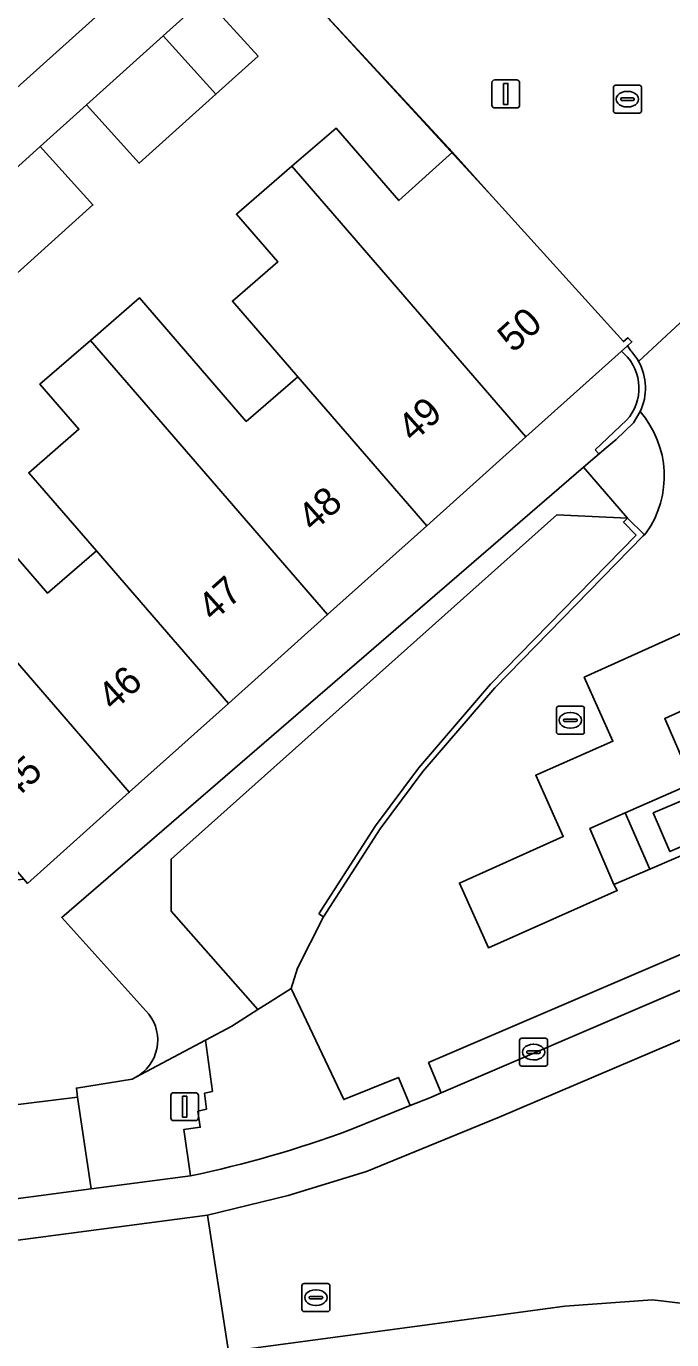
# Model space of a CAD drawing. Extents: x 162172 to 163187, y 382874 to 383685.
# Drawn here: x 162912.83 to 162935.95, y 383280.9 to 383327.93 of the extents above; entities that cross this region are included whole.
import ezdxf

# ---------------------------------------------------------------- set-up
doc = ezdxf.new("R2010")
doc.units = 0
for name, color, linetype in [('IMGEO_Erf', 7, 'Continuous'), ('IMGEO_Groenvoorziening', 7, 'Continuous'), ('IMGEO_Kolk', 7, 'Continuous'), ('IMGEO_Lichtmast', 7, 'Continuous'), ('IMGEO_Muur', 7, 'Continuous'), ('IMGEO_Pand', 7, 'Continuous'), ('IMGEO_Pand_nummerreeks', 7, 'Continuous'), ('IMGEO_Parkeervlak_open', 7, 'Continuous'), ('IMGEO_Rijbaan_lokaal_gesloten', 7, 'Continuous'), ('IMGEO_Rioolput', 7, 'Continuous'), ('IMGEO_Voetpad_gesloten', 7, 'Continuous'), ('IMGEO_Voetpad_op_trap', 7, 'Continuous'), ('IMGEO_Voetpad_open', 7, 'Continuous')]:
    doc.layers.add(name, color=color, linetype=linetype)

msp = doc.modelspace()

# ---------------------------------------------------------------- linework, layer by layer
at = {"layer": 'IMGEO_Erf'}
for points in [[(162909.768, 383312.043), (162913.591, 383307.623), (162915.345, 383309.14), (162912.92, 383311.943), (162914.718, 383313.498), (162913.32, 383315.114), (162915.129, 383316.679), (162916.887, 383318.199), (162920.71, 383313.78), (162922.558, 383315.378), (162920.215, 383318.087), (162921.836, 383319.489), (162920.357, 383321.199), (162922.343, 383322.917), (162923.924, 383324.284), (162926.174, 383321.683), (162928.091, 383323.415), (162921.283, 383330.79)], [(162919.243, 383328.947), (162921.13, 383326.851), (162919.624, 383325.495), (162916.877, 383323.022), (162914.99, 383325.117), (162913.331, 383323.624), (162915.218, 383321.529), (162912.504, 383319.085)], [(162934.476, 383316.31), (162934.36, 383316.487), (162930.723, 383313.228), (162927.171, 383310.045), (162923.619, 383306.862), (162920.069, 383303.68), (162916.517, 383300.497), (162912.876, 383297.234), (162912.741, 383297.39), (162912.402, 383297.35), (162911.603, 383297.256), (162909.455, 383297.004), (162910.387, 383289.058), (162914.666, 383289.587), (162914.629, 383289.906), (162916.621, 383290.225), (162916.757, 383290.297)], [(162932.785, 383312.139), (162933.593, 383312.836), (162933.953, 383313.135), (162934.577, 383313.729), (162934.813, 383314.13)], [(162917.225, 383292.552), (162914.099, 383296.014), (162932.785, 383312.139)]]:
    msp.add_lwpolyline(points, dxfattribs=at)
for centre, radius, start, end in [((162933.071, 383314.982), 1.933, 29.2928, 43.3837), ((162933.067, 383314.975), 1.94, 334.1613, 29.4065), ((162916.017, 383291.627), 1.521, 299.0861, 37.4646)]:
    msp.add_arc(centre, radius, start, end, dxfattribs=at)
at = {"layer": 'IMGEO_Groenvoorziening'}
msp.add_lwpolyline([(162936.987, 383307.705), (162937.42, 383306.694), (162938.426, 383304.367), (162935.697, 383303.146), (162936.7, 383300.827), (162938.948, 383301.799), (162939.827, 383299.731), (162944.933, 383301.899)], dxfattribs=at)
msp.add_lwpolyline([(162934.276, 383299.762), (162933.014, 383299.207), (162933.872, 383297.201), (162935.161, 383297.748)], close=True, dxfattribs=at)
at = {"layer": 'IMGEO_Kolk'}
for p, q in [((162933.859, 383324.891), (162933.859, 383325.743)), ((162933.934, 383325.817), (162934.786, 383325.817)), ((162934.86, 383325.743), (162934.86, 383324.891)), ((162934.118, 383325.311), (162934.118, 383325.323)), ((162934.556, 383325.274), (162934.158, 383325.274)), ((162934.161, 383325.36), (162934.559, 383325.36)), ((162934.347, 383325.597), (162934.372, 383325.597)), ((162934.602, 383325.323), (162934.602, 383325.311)), ((162934.786, 383324.817), (162933.934, 383324.817)), ((162934.37, 383325.037), (162934.345, 383325.037)), ((162931.89, 383303.577), (162932.742, 383303.577)), ((162931.815, 383302.651), (162931.815, 383303.503)), ((162932.074, 383303.071), (162932.074, 383303.083)), ((162932.117, 383303.12), (162932.515, 383303.12)), ((162932.303, 383303.357), (162932.328, 383303.357)), ((162932.558, 383303.083), (162932.558, 383303.071)), ((162932.816, 383303.503), (162932.816, 383302.651)), ((162932.512, 383303.034), (162932.114, 383303.034)), ((162932.326, 383302.797), (162932.301, 383302.797)), ((162932.742, 383302.577), (162931.89, 383302.577)), ((162930.497, 383290.768), (162930.497, 383291.62)), ((162930.572, 383291.694), (162931.424, 383291.694)), ((162930.985, 383291.474), (162931.01, 383291.474)), ((162931.498, 383291.62), (162931.498, 383290.768)), ((162930.756, 383291.188), (162930.756, 383291.2)), ((162931.194, 383291.151), (162930.796, 383291.151)), ((162930.799, 383291.237), (162931.197, 383291.237)), ((162931.008, 383290.914), (162930.983, 383290.914)), ((162931.24, 383291.2), (162931.24, 383291.188)), ((162931.424, 383290.694), (162930.572, 383290.694))]:
    msp.add_line(p, q, dxfattribs=at)
for points in [[(162933.859, 383324.891), (162933.859, 383325.743)], [(162933.934, 383325.817), (162934.786, 383325.817)], [(162934.86, 383325.743), (162934.86, 383324.891)], [(162934.786, 383324.817), (162933.934, 383324.817)], [(162931.89, 383303.577), (162932.742, 383303.577)], [(162931.815, 383302.651), (162931.815, 383303.503)], [(162932.816, 383303.503), (162932.816, 383302.651)], [(162932.742, 383302.577), (162931.89, 383302.577)], [(162930.497, 383290.768), (162930.497, 383291.62)], [(162930.572, 383291.694), (162931.424, 383291.694)], [(162931.498, 383291.62), (162931.498, 383290.768)], [(162931.424, 383290.694), (162930.572, 383290.694)]]:
    msp.add_lwpolyline(points, dxfattribs=at)
for centre, radius, start, end in [((162933.936, 383325.741), 0.0765, 91.552, 178.448), ((162933.936, 383325.741), 0.0765, 91.552, 178.448), ((162934.784, 383325.741), 0.0765, 1.552, 88.448), ((162934.784, 383325.741), 0.0765, 1.552, 88.448), ((162934.158, 383325.32), 0.0403, 85.8775, 175.7526), ((162934.155, 383325.31), 0.0366, 178.938, 274.7102), ((162934.559, 383325.317), 0.043, 264.8664, 352.4533), ((162934.563, 383325.322), 0.0386, 1.7309, 96.639), ((162933.936, 383324.893), 0.0765, 181.552, 268.448), ((162933.936, 383324.893), 0.0765, 181.552, 268.448), ((162934.784, 383324.893), 0.0765, 271.552, 358.448), ((162934.784, 383324.893), 0.0765, 271.552, 358.448), ((162931.892, 383303.501), 0.0765, 91.552, 178.448), ((162931.892, 383303.501), 0.0765, 91.552, 178.448), ((162932.74, 383303.501), 0.0765, 1.552, 88.448), ((162932.74, 383303.501), 0.0765, 1.552, 88.448), ((162932.114, 383303.08), 0.0403, 85.8775, 175.7526), ((162932.519, 383303.082), 0.0386, 1.7309, 96.639), ((162931.892, 383302.653), 0.0765, 181.552, 268.448), ((162931.892, 383302.653), 0.0765, 181.552, 268.448), ((162932.111, 383303.07), 0.0366, 178.938, 274.7102), ((162932.515, 383303.077), 0.043, 264.8664, 352.4533), ((162932.74, 383302.653), 0.0765, 271.552, 358.448), ((162932.74, 383302.653), 0.0765, 271.552, 358.448), ((162930.574, 383291.618), 0.0765, 91.552, 178.448), ((162930.574, 383291.618), 0.0765, 91.552, 178.448), ((162931.422, 383291.618), 0.0765, 1.552, 88.448), ((162931.422, 383291.618), 0.0765, 1.552, 88.448), ((162930.796, 383291.197), 0.0403, 85.8775, 175.7526), ((162930.793, 383291.187), 0.0366, 178.938, 274.7102), ((162931.197, 383291.194), 0.043, 264.8664, 352.4533), ((162931.201, 383291.199), 0.0386, 1.7309, 96.639), ((162930.574, 383290.77), 0.0765, 181.552, 268.448), ((162930.574, 383290.77), 0.0765, 181.552, 268.448), ((162931.422, 383290.77), 0.0765, 271.552, 358.448), ((162931.422, 383290.77), 0.0765, 271.552, 358.448)]:
    msp.add_arc(centre, radius, start, end, dxfattribs=at)
for centre, major_axis, ratio, start_param, end_param in [((162934.346, 383325.317), (-0.387, 0.002), 0.722429, 4.712389, 7.853982), ((162934.371, 383325.317), (-0.39, 0.002), 0.717154, 1.570796, 4.712389), ((162932.302, 383303.077), (-0.387, 0.002), 0.722429, 4.712389, 7.853982), ((162932.327, 383303.077), (-0.39, 0.002), 0.717154, 1.570796, 4.712389), ((162930.984, 383291.194), (-0.387, 0.002), 0.722429, 4.712389, 7.853982), ((162931.009, 383291.194), (-0.39, 0.002), 0.717154, 1.570796, 4.712389)]:
    msp.add_ellipse(centre, major_axis=major_axis, ratio=ratio, start_param=start_param, end_param=end_param, dxfattribs=at)
at = {"layer": 'IMGEO_Lichtmast'}
for p, q in [((162929.507, 383325.105), (162929.507, 383325.905)), ((162929.507, 383325.905), (162929.507, 383325.105)), ((162929.607, 383326.005), (162930.397, 383326.005)), ((162930.397, 383326.005), (162929.607, 383326.005)), ((162930.497, 383325.905), (162930.497, 383325.105)), ((162930.497, 383325.105), (162930.497, 383325.905)), ((162930.397, 383325.005), (162929.607, 383325.005)), ((162929.607, 383325.005), (162930.397, 383325.005)), ((162918.007, 383288.841), (162918.007, 383289.641)), ((162918.007, 383289.641), (162918.007, 383288.841)), ((162918.107, 383289.741), (162918.897, 383289.741)), ((162918.897, 383289.741), (162918.107, 383289.741)), ((162918.997, 383289.641), (162918.997, 383288.841)), ((162918.997, 383288.841), (162918.997, 383289.641)), ((162918.897, 383288.741), (162918.107, 383288.741)), ((162918.107, 383288.741), (162918.897, 383288.741))]:
    msp.add_line(p, q, dxfattribs=at)
for points in [[(162929.927, 383325.88), (162930.077, 383325.88), (162930.077, 383325.13), (162929.927, 383325.13), (162929.927, 383325.88)], [(162918.427, 383289.616), (162918.577, 383289.616), (162918.577, 383288.866), (162918.427, 383288.866), (162918.427, 383289.616)]]:
    msp.add_lwpolyline(points, dxfattribs=at)
for centre, start, end in [((162929.607, 383325.905), 90, 180), ((162929.607, 383325.905), 90, 180), ((162930.397, 383325.905), 0, 90), ((162930.397, 383325.905), 360, 90), ((162929.607, 383325.105), 180, 270), ((162929.607, 383325.105), 180, 270), ((162930.397, 383325.105), 270, 0), ((162930.397, 383325.105), 270, 0), ((162918.107, 383289.641), 90, 180), ((162918.107, 383289.641), 90, 180), ((162918.897, 383289.641), 0, 90), ((162918.897, 383289.641), 360, 90), ((162918.107, 383288.841), 180, 270), ((162918.107, 383288.841), 180, 270), ((162918.897, 383288.841), 270, 0), ((162918.897, 383288.841), 270, 0)]:
    msp.add_arc(centre, 0.1, start, end, dxfattribs=at)
at = {"layer": 'IMGEO_Muur'}
for points in [[(162921.283, 383330.79), (162929.528, 383321.825)], [(162934.246, 383316.201), (162934.146, 383316.295)], [(162933.201, 383312.762), (162934.332, 383313.822)], [(162933.338, 383312.616), (162933.201, 383312.762)], [(162934.357, 383310.318), (162934.217, 383310.175), (162934.674, 383309.708)], [(162929.456, 383304.366), (162934.674, 383309.708)], [(162926.874, 383301.363), (162929.456, 383304.366)], [(162925.338, 383299.301), (162926.874, 383301.363)], [(162923.312, 383296.144), (162925.338, 383299.301)], [(162923.48, 383296.036), (162923.312, 383296.144)]]:
    msp.add_lwpolyline(points, dxfattribs=at)
msp.add_arc((162933.062, 383314.967), 1.71, 317.9533, 46.1873, dxfattribs=at)
at = {"layer": 'IMGEO_Pand'}
for points in [[(162906.917, 383328.204), (162910.616, 383324.05), (162919.982, 383332.46), (162916.271, 383336.597)], [(162917.737, 383327.59), (162919.624, 383325.495), (162921.13, 383326.851), (162919.243, 383328.947)], [(162919.624, 383325.495), (162917.737, 383327.59), (162914.99, 383325.117), (162916.877, 383323.022)], [(162929.528, 383321.825), (162928.091, 383323.415), (162926.174, 383321.683), (162923.924, 383324.284), (162922.343, 383322.917), (162923.657, 383321.397), (162930.723, 383313.228), (162934.36, 383316.487), (162934.519, 383316.63), (162934.374, 383316.773), (162934.215, 383316.637)], [(162913.331, 383323.624), (162910.617, 383321.181), (162912.504, 383319.085), (162915.218, 383321.529)], [(162923.657, 383321.397), (162922.343, 383322.917), (162920.357, 383321.199), (162921.836, 383319.489), (162920.215, 383318.087), (162922.558, 383315.378), (162927.171, 383310.045), (162930.723, 383313.228)], [(162927.171, 383310.045), (162922.558, 383315.378), (162920.71, 383313.78), (162916.887, 383318.199), (162915.129, 383316.679), (162923.619, 383306.862)], [(162915.129, 383316.679), (162913.32, 383315.114), (162914.718, 383313.498), (162912.92, 383311.943), (162915.345, 383309.14), (162920.069, 383303.68), (162923.619, 383306.862)], [(162920.069, 383303.68), (162915.345, 383309.14), (162913.591, 383307.623), (162909.768, 383312.043), (162907.915, 383310.441), (162916.517, 383300.497)], [(162907.915, 383310.441), (162906.159, 383308.922), (162906.978, 383307.976), (162905.036, 383306.296), (162908.082, 383302.775), (162908.626, 383302.147), (162912.741, 383297.39), (162912.876, 383297.234), (162916.517, 383300.497)]]:
    msp.add_lwpolyline(points, close=True, dxfattribs=at)
at = {"layer": 'IMGEO_Parkeervlak_open'}
msp.add_lwpolyline([(162934.276, 383299.762), (162936.7, 383300.827), (162935.697, 383303.146), (162938.426, 383304.367), (162937.42, 383306.694), (162932.814, 383304.616), (162933.841, 383302.328), (162931.074, 383301.108), (162932.063, 383298.911), (162928.345, 383297.25), (162929.384, 383294.934), (162933.995, 383296.978), (162933.872, 383297.201), (162933.014, 383299.207)], close=True, dxfattribs=at)
at = {"layer": 'IMGEO_Rijbaan_lokaal_gesloten'}
for points in [[(162966.658, 383306.446), (162958.52, 383302.944), (162957.782, 383302.588), (162945.895, 383297.525), (162945.678, 383297.433), (162945.298, 383297.273), (162944.738, 383297.038), (162935.487, 383293.083), (162927.69, 383289.737), (162927.281, 383289.561), (162926.58, 383289.278), (162924.4, 383288.399)], [(162860.673, 383277.644), (162902.89, 383283.254), (162911.068, 383284.267), (162919.326, 383285.358), (162922.208, 383286.06), (162925.012, 383286.917), (162929.763, 383288.865), (162953.91, 383299.151)], [(162953.91, 383299.151), (162929.763, 383288.865), (162925.012, 383286.917), (162922.208, 383286.06), (162919.326, 383285.358), (162920.076, 383280.478), (162927.187, 383281.43), (162932.122, 383282.103), (162935.262, 383282.327), (162940.869, 383281.654)], [(162918.71, 383286.762), (162915.158, 383286.298), (162910.833, 383285.724), (162910.202, 383285.636), (162867.323, 383279.879), (162864.893, 383279.559), (162852.915, 383278.136), (162849.496, 383277.716), (162779.577, 383269.28), (162779.14, 383269.227), (162778.108, 383269.171)], [(162920.076, 383280.478), (162919.326, 383285.358), (162911.068, 383284.267), (162902.89, 383283.254), (162860.673, 383277.644)], [(162963.075, 383278.288), (162940.869, 383281.654), (162935.262, 383282.327), (162932.122, 383282.103), (162927.187, 383281.43), (162920.076, 383280.478)]]:
    msp.add_lwpolyline(points, dxfattribs=at)
msp.add_arc((162910.426, 383326.262), 40.359, 281.8439, 290.2569, dxfattribs=at)
at = {"layer": 'IMGEO_Rioolput'}
for p, q in [((162922.778, 383282.904), (162923.63, 383282.904)), ((162922.703, 383281.978), (162922.703, 383282.83)), ((162922.962, 383282.398), (162922.962, 383282.41)), ((162923.005, 383282.447), (162923.403, 383282.447)), ((162923.191, 383282.684), (162923.216, 383282.684)), ((162923.446, 383282.41), (162923.446, 383282.398)), ((162923.704, 383282.83), (162923.704, 383281.978)), ((162923.4, 383282.361), (162923.002, 383282.361)), ((162923.214, 383282.124), (162923.189, 383282.124)), ((162923.63, 383281.904), (162922.778, 383281.904))]:
    msp.add_line(p, q, dxfattribs=at)
for points in [[(162922.778, 383282.904), (162923.63, 383282.904)], [(162922.703, 383281.978), (162922.703, 383282.83)], [(162923.704, 383282.83), (162923.704, 383281.978)], [(162923.63, 383281.904), (162922.778, 383281.904)]]:
    msp.add_lwpolyline(points, dxfattribs=at)
for centre, radius, start, end in [((162922.78, 383282.828), 0.0765, 91.552, 178.448), ((162922.78, 383282.828), 0.0765, 91.552, 178.448), ((162923.628, 383282.828), 0.0765, 1.552, 88.448), ((162923.628, 383282.828), 0.0765, 1.552, 88.448), ((162923.002, 383282.407), 0.0403, 85.8775, 175.7526), ((162922.999, 383282.397), 0.0366, 178.938, 274.7102), ((162923.403, 383282.404), 0.043, 264.8664, 352.4533), ((162923.407, 383282.409), 0.0386, 1.7309, 96.639), ((162922.78, 383281.98), 0.0765, 181.552, 268.448), ((162922.78, 383281.98), 0.0765, 181.552, 268.448), ((162923.628, 383281.98), 0.0765, 271.552, 358.448), ((162923.628, 383281.98), 0.0765, 271.552, 358.448)]:
    msp.add_arc(centre, radius, start, end, dxfattribs=at)
for centre, major_axis, ratio, start_param, end_param in [((162923.19, 383282.404), (-0.387, 0.002), 0.722429, 4.712389, 7.853982), ((162923.215, 383282.404), (-0.39, 0.002), 0.717154, 1.570796, 4.712389)]:
    msp.add_ellipse(centre, major_axis=major_axis, ratio=ratio, start_param=start_param, end_param=end_param, dxfattribs=at)
at = {"layer": 'IMGEO_Voetpad_gesloten'}
msp.add_lwpolyline([(162939.461, 383299.901), (162938.875, 383301.282), (162935.285, 383299.757), (162935.872, 383298.376)], close=True, dxfattribs=at)
at = {"layer": 'IMGEO_Voetpad_op_trap'}
msp.add_lwpolyline([(162934.813, 383314.13), (162934.577, 383313.729), (162933.953, 383313.135), (162933.593, 383312.836), (162932.785, 383312.139), (162934.357, 383310.318), (162934.967, 383309.721), (162935.032, 383309.788)], dxfattribs=at)
msp.add_arc((162932.162, 383311.82), 3.516, 324.7002, 41.0746, dxfattribs=at)
at = {"layer": 'IMGEO_Voetpad_open'}
for points in [[(162874.342, 383378.286), (162906.371, 383342.613), (162908.868, 383344.847), (162912.561, 383340.731), (162916.271, 383336.597), (162919.982, 383332.46), (162921.283, 383330.79), (162928.091, 383323.415), (162929.528, 383321.825), (162934.215, 383316.637), (162934.374, 383316.773), (162934.519, 383316.63), (162934.36, 383316.487), (162934.476, 383316.31)], [(162919.982, 383332.46), (162910.616, 383324.05), (162903.309, 383317.491), (162901.659, 383316.018), (162899.95, 383317.919), (162897.948, 383320.154), (162896.24, 383322.053), (162894.238, 383324.287), (162892.541, 383326.174), (162890.539, 383328.408)], [(162884.234, 383305.992), (162885.724, 383306.172), (162888.946, 383306.561), (162890.445, 383306.742), (162893.699, 383307.136), (162895.31, 383307.33), (162897.03, 383308.863), (162896.993, 383308.905), (162899.116, 383310.797), (162900.684, 383312.252), (162903.423, 383314.715), (162906.161, 383317.179), (162907.828, 383318.669), (162910.617, 383321.181), (162913.331, 383323.624), (162914.99, 383325.117), (162917.737, 383327.59), (162919.243, 383328.947)], [(162934.757, 383315.928), (162936.922, 383317.926)], [(162944.196, 383309.883), (162936.922, 383317.926), (162934.757, 383315.928)], [(162934.357, 383310.318), (162932.785, 383312.139), (162914.099, 383296.014), (162917.225, 383292.552)], [(162916.757, 383290.297), (162919.254, 383291.628), (162920.189, 383292.126), (162921.129, 383292.717), (162918.016, 383296.242), (162918.016, 383298.107), (162931.832, 383310.432), (162934.357, 383310.318)], [(162935.032, 383309.788), (162934.967, 383309.721), (162934.924, 383309.678), (162929.608, 383304.236), (162927.034, 383301.243), (162925.506, 383299.193), (162923.48, 383296.036), (162922.542, 383294.203), (162922.323, 383293.468), (162924.199, 383289.493), (162926.158, 383290.287), (162926.58, 383289.278), (162927.281, 383289.561), (162927.69, 383289.737), (162927.24, 383290.819), (162944.278, 383298.132), (162944.738, 383297.038), (162945.298, 383297.273), (162944.968, 383298.3), (162957.517, 383303.679), (162957.782, 383302.588), (162958.52, 383302.944)], [(162933.995, 383296.978), (162929.384, 383294.934), (162928.345, 383297.25), (162932.063, 383298.911), (162931.074, 383301.108), (162933.841, 383302.328), (162932.814, 383304.616), (162937.42, 383306.694), (162936.987, 383307.705)], [(162944.933, 383301.899), (162939.827, 383299.731), (162939.564, 383299.619), (162936.109, 383298.151), (162935.161, 383297.748), (162933.872, 383297.201), (162933.995, 383296.978)], [(162922.323, 383293.468), (162921.569, 383292.994), (162921.129, 383292.717), (162920.189, 383292.126), (162919.254, 383291.628), (162919.498, 383289.788), (162919.21, 383289.724), (162919.29, 383289.157), (162918.978, 383289.076), (162919.061, 383288.503), (162918.47, 383288.421), (162918.71, 383286.762)], [(162924.4, 383288.399), (162926.58, 383289.278), (162926.158, 383290.287), (162924.199, 383289.493), (162922.323, 383293.468)]]:
    msp.add_lwpolyline(points, dxfattribs=at)
for points in [[(162934.967, 383309.721), (162934.357, 383310.318), (162931.832, 383310.432), (162918.016, 383298.107), (162918.016, 383296.242), (162921.129, 383292.717), (162921.569, 383292.994), (162922.323, 383293.468), (162922.542, 383294.203), (162923.48, 383296.036), (162925.506, 383299.193), (162927.034, 383301.243), (162929.608, 383304.236), (162934.924, 383309.678)], [(162934.276, 383299.762), (162935.161, 383297.748), (162936.109, 383298.151), (162939.564, 383299.619), (162939.827, 383299.731), (162938.948, 383301.799), (162936.7, 383300.827)], [(162935.872, 383298.376), (162935.285, 383299.757), (162938.875, 383301.282), (162939.461, 383299.901)], [(162944.738, 383297.038), (162944.278, 383298.132), (162927.24, 383290.819), (162927.69, 383289.737), (162935.487, 383293.083)], [(162916.757, 383290.297), (162916.621, 383290.225), (162914.629, 383289.906), (162914.666, 383289.587), (162915.158, 383286.298), (162918.71, 383286.762), (162918.47, 383288.421), (162919.061, 383288.503), (162918.978, 383289.076), (162919.29, 383289.157), (162919.21, 383289.724), (162919.498, 383289.788), (162919.254, 383291.628)], [(162915.158, 383286.298), (162914.666, 383289.587), (162910.387, 383289.058), (162910.833, 383285.724)]]:
    msp.add_lwpolyline(points, close=True, dxfattribs=at)
for centre, radius, start, end in [((162933.071, 383314.982), 1.933, 29.2928, 43.3837), ((162933.067, 383314.975), 1.94, 334.1613, 29.4065), ((162932.162, 383311.82), 3.516, 324.7002, 41.0746), ((162916.017, 383291.627), 1.521, 299.0861, 37.4646), ((162910.426, 383326.262), 40.359, 281.8439, 290.2569)]:
    msp.add_arc(centre, radius, start, end, dxfattribs=at)

# ---------------------------------------------------------------- texts
at = {"layer": 'IMGEO_Pand_nummerreeks'}
for s, p in [('50', (162930.269, 383316.205)), ('49', (162926.687, 383312.995)), ('48', (162923.11, 383309.79)), ('47', (162919.528, 383306.579)), ('46', (162915.948, 383303.372)), ('45', (162912.368, 383300.163))]:
    msp.add_text(s, height=1, rotation=41.866, dxfattribs=at).set_placement(p)

doc.saveas('drawing.dxf')
